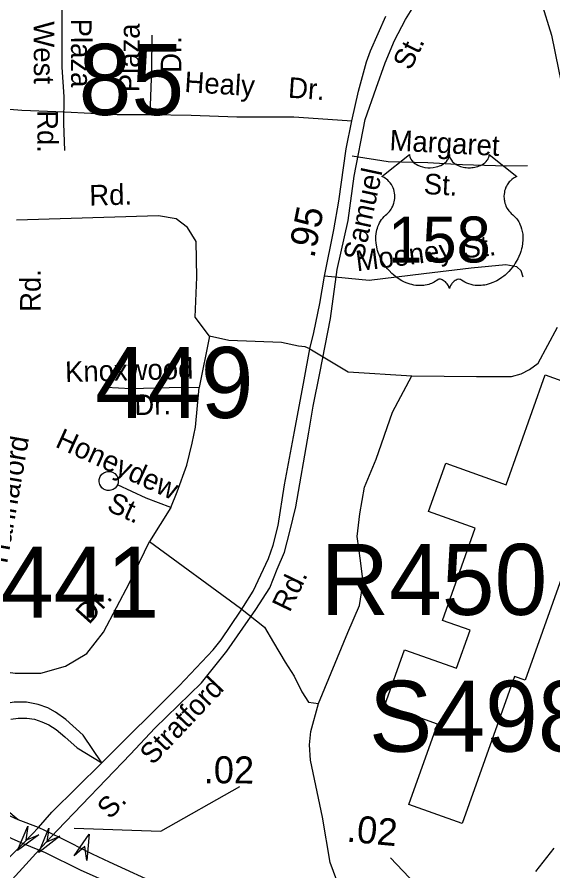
# Model space of a CAD drawing. Extents: x 1547597 to 1699558, y 810033 to 920809.
# Drawn here: x 1613398 to 1615877, y 845422 to 849367 of the extents above; entities that cross this region are included whole.
import ezdxf

# ---------------------------------------------------------------- set-up
doc = ezdxf.new("R2010")
doc.units = 0
for name, color, linetype in [('Exist Cultural Shopping Center Building Footprint', 7, 'Continuous'), ('Exist Railroad Mainline', 7, 'Continuous'), ('Exist Road Non-System Type 51', 7, 'Continuous'), ('Exist Road Non-System Type 51 Label', 7, 'Continuous'), ('Exist Road Primary Interstate Divided Center Attributed', 7, 'Continuous'), ('Exist Road Primary Interstate Mileage Hundredths English Label', 7, 'Continuous'), ('Exist Road Primary Interstate Ramp 1 Lane Attributed', 7, 'Continuous'), ('Exist Road Primary Interstate Structure Cantilever Sign Attributed CELL', 7, 'Continuous'), ('Exist Road Primary Interstate Structure Ovrhead Sign Number Label', 7, 'Continuous'), ('Exist Road Primary NC Divided Attributed', 7, 'Continuous'), ('Exist Road Primary US Attributed', 7, 'Continuous'), ('Exist Road Primary US Label', 7, 'Continuous'), ('Exist Road Primary US Mileage Hundredths English Label', 7, 'Continuous'), ('Exist Road Primary US Shield CELL', 7, 'Continuous'), ('Exist Road Primary US Shield Number Label', 7, 'Continuous'), ('Exist Road Primary US Structure RailRoad Attributed CELL', 7, 'Continuous'), ('Exist Road Primary US Structure RailRoad Number Label', 7, 'Continuous'), ('Exist Road Primary US UnDivided 4 Lane Attributed', 7, 'Continuous'), ('Exist Road Secondary Mileage Hundredths English Label', 7, 'Continuous'), ('Exist Road Secondary Structure Standard Bridge Attributed CELL', 7, 'Continuous'), ('Exist Road Secondary Structure Standard Bridge Number Label', 7, 'Continuous')]:
    doc.layers.add(name, color=color, linetype=linetype)

msp = doc.modelspace()

# ---------------------------------------------------------------- linework, layer by layer
at = {"layer": 'Exist Cultural Shopping Center Building Footprint'}
msp.add_lwpolyline([(1616204.8, 847584.2), (1615748.7, 846303.6), (1615699.3, 846321.2), (1615457.1, 845641.2), (1615210.8, 845728.9), (1615343.2, 846100.6), (1615099.1, 846187.5), (1615190.5, 846444), (1615430.8, 846358.4), (1615493.5, 846534.2), (1615365.7, 846579.7), (1615517.4, 847005.8), (1615301.5, 847082.7), (1615380.9, 847305.6), (1615660.2, 847206.2), (1615841, 847713.8)], close=True, dxfattribs=at)
at = {"layer": 'Exist Railroad Mainline'}
msp.add_lwpolyline([(1613360.2, 845365.3), (1613533.4, 845554.4), (1613585.2, 845610.6), (1613922.9, 845962.4), (1614035.1, 846082.2), (1614250.7, 846291.9), (1614368.2, 846438.1), (1614443, 846543.6), (1614503.4, 846630.1), (1614566.8, 846730.8), (1614601.6, 846817.1), (1614634.9, 846895.7), (1614660.6, 846991), (1614687.8, 847104.5), (1614748.3, 847450.2), (1614768, 847569.7), (1614798.3, 847721.8), (1614848.2, 847974.4), (1614879.2, 848201.6), (1614929.9, 848427.5), (1614957.6, 848631.6), (1615008.8, 848894.5), (1615058.5, 849039.5), (1615100.8, 849156), (1615143.2, 849258.8), (1615194.6, 849356.4), (1615294.5, 849518.3)], dxfattribs=at)
at = {"layer": 'Exist Road Non-System Type 51'}
for p, q in [((1614880.5, 848892.1), (1614946.7, 848888.2)), ((1614010.4, 846944.7), (1614432.5, 846636.2))]:
    msp.add_line(p, q, dxfattribs=at)
for points in [[(1613616.3, 848999.2), (1613606.9, 849135.3), (1613606.3, 849323.2), (1613607.9, 849513.1)], [(1614013.8, 848917.4), (1614022.3, 849125.6), (1614023.1, 849283.7)], [(1613619.7, 848751.2), (1613614, 848875.2), (1613616.3, 848999.2)], [(1613166.5, 848945.6), (1613304.2, 848947.2), (1613420.5, 848937.5), (1613618, 848930.1)], [(1613618, 848930.1), (1613861.5, 848917.6), (1614013.8, 848917.4)], [(1614013.8, 848917.4), (1614203.7, 848913.8), (1614415.1, 848906.5), (1614678.9, 848905.8), (1614880.5, 848892.1)], [(1615759.4, 848680.4), (1615661.3, 848677.8), (1615457.7, 848684.9), (1615298, 848693.3), (1615114.2, 848698.1), (1614947.9, 848725.1)], [(1614288.5, 847892.6), (1614222.7, 847981.4), (1614229.3, 848165.5), (1614226, 848329.9), (1614186.6, 848395.7), (1614134, 848435.1), (1614051.9, 848448.3), (1613396.4, 848428.7)], [(1615739.5, 848164.9), (1615730, 848195.1), (1615710.3, 848213.3), (1615658.5, 848222.2), (1615498.5, 848206.6), (1615280.2, 848181.8), (1615026.1, 848149.8), (1614820.8, 848170.6)], [(1614752.9, 847834.8), (1614929.2, 847728.8), (1615223.4, 847710.4), (1615522.9, 847705.9), (1615684.8, 847707.4), (1615730.2, 847719.5), (1615768, 847739.2), (1615808.9, 847767.9), (1615897.9, 847934.9)], [(1614288.5, 847892.6), (1614240.2, 847656.4)], [(1614752.9, 847834.8), (1614731.3, 847843.2), (1614699.9, 847847.3), (1614621.3, 847864), (1614377.2, 847872.9), (1614288.5, 847892.6)], [(1614876.8, 845377.7), (1614847, 845461.4), (1614811.2, 845670.5), (1614755.1, 845933.5), (1614751.5, 846005.1), (1614757.4, 846067), (1614793.2, 846196.3), (1614928.4, 846524.3), (1614981.3, 846648.4), (1614999.5, 846755.8), (1614985.9, 846857.2), (1614970.7, 846967.6), (1614984.3, 847072.7), (1615005.5, 847195.3), (1615058.5, 847325.4), (1615134.1, 847541.7), (1615223.4, 847710.4)], [(1614240.2, 847656.4), (1614102.3, 847655), (1613924.5, 847650.2), (1613810.6, 847656.3)], [(1614110.1, 847101.1), (1614139.4, 847174.4), (1614183.7, 847297.6), (1614207.6, 847399.1), (1614222.9, 847472.9), (1614240.2, 847656.4)], [(1613862.3, 847205.6), (1613858.7, 847198.9), (1613851.8, 847191.4), (1613842.6, 847184.4), (1613832.4, 847180.8), (1613825.3, 847179.8), (1613814.4, 847180.4), (1613806.4, 847182.3), (1613798.1, 847186.7), (1613791, 847192.3), (1613785.3, 847199.4), (1613780.7, 847207.7), (1613777.9, 847219.7), (1613778.2, 847231.3), (1613782.6, 847244.1), (1613790.4, 847254.7), (1613799.8, 847262.1), (1613809.9, 847266.5), (1613816.7, 847268), (1613828.5, 847267.7), (1613839.7, 847264.7), (1613850.9, 847257.9), (1613859.7, 847248.1), (1613865.3, 847236), (1613866.4, 847221.1), (1613865.5, 847214), (1613862.3, 847205.6)], [(1614110.1, 847101.1), (1613995.1, 847145.1), (1613862.3, 847205.6)], [(1614110.1, 847101.1), (1614010.4, 846944.7)], [(1613174.8, 846365.7), (1613389, 846335.2), (1613509, 846335.2), (1613622.8, 846369), (1613721.2, 846427.5), (1613798.1, 846526), (1613918.1, 846753.8), (1614010.4, 846944.7)], [(1614432.5, 846636.2), (1614542.5, 846548.8), (1614584.3, 846477.1), (1614638, 846387.5), (1614679.8, 846321.7), (1614715.6, 846250), (1614745.5, 846202.2), (1614793.2, 846196.3)], [(1615880, 845527.1), (1615796.4, 845419.6)]]:
    msp.add_lwpolyline(points, dxfattribs=at)
at = {"layer": 'Exist Road Primary Interstate Divided Center Attributed'}
for points in [[(1613403.4, 845659), (1612825.5, 845922.2), (1612226.3, 846209.1), (1612123.7, 846257)], [(1613196.9, 845657.1), (1613373.6, 845571.6), (1613426.3, 845548.4)], [(1613498, 845623.4), (1613403.4, 845659)], [(1613594.6, 845576.1), (1613498, 845623.4)], [(1615674.2, 844941.3), (1615468.8, 844975.5), (1615358.3, 844992.1), (1615266.4, 845007.8), (1615160.1, 845030.3), (1614920.3, 845079.2), (1614730.6, 845127.1), (1614556.5, 845177.9), (1614224, 845294.8), (1614068.6, 845352.5), (1613826, 845463.2), (1613747.9, 845499), (1613594.6, 845576.1)], [(1613426.3, 845548.4), (1613528.9, 845506.6)], [(1613528.9, 845506.6), (1613691, 845427.3), (1613762.7, 845395.6), (1614028.5, 845276.2), (1614184.5, 845209.9), (1614400, 845137.4), (1614536, 845096.8), (1614674.8, 845059.1), (1614750.1, 845035.7), (1614906.7, 844998.1), (1615139.1, 844943.8), (1615227.3, 844930.5), (1615348.5, 844911), (1615487, 844886.8), (1615659.3, 844859.6)]]:
    msp.add_lwpolyline(points, dxfattribs=at)
at = {"layer": 'Exist Road Primary Interstate Mileage Hundredths English Label'}
msp.add_lwpolyline([(1613662.9, 845619.9), (1614062.7, 845606.1), (1614427.9, 845812.9)], dxfattribs=at)
at = {"layer": 'Exist Road Primary Interstate Ramp 1 Lane Attributed'}
for points in [[(1613789.9, 845921.3), (1613703.8, 846049.2), (1613624.6, 846122), (1613575.7, 846156.3), (1613541.5, 846175.8), (1613495.6, 846191.5), (1613441.8, 846202.2), (1613385.1, 846202.2), (1613317.6, 846191.5), (1613223.7, 846165.1), (1613101.5, 846119.6), (1613039.9, 846101), (1612958.7, 846084.4), (1612875.6, 846074.6), (1612786.6, 846070.7), (1612620.4, 846081.5), (1612520.7, 846103.9), (1612123.7, 846257)], [(1613369.5, 846122.7), (1613404, 846128.2), (1613444.2, 846128.2), (1613478.7, 846122.7), (1613513.2, 846111.5), (1613544.8, 846097.6), (1613579.3, 846075.3), (1613619.5, 846041.8), (1613676.9, 845991.6), (1613789.9, 845921.3)], [(1613403.4, 845659), (1613288.4, 845753.1)]]:
    msp.add_lwpolyline(points, dxfattribs=at)
at = {"layer": 'Exist Road Primary Interstate Structure Cantilever Sign Attributed CELL'}
msp.add_lwpolyline([(1613662.2, 845491.5), (1613731.9, 845591.6), (1613721.6, 845470.1), (1613711.2, 845534.3)], close=True, dxfattribs=at)
at = {"layer": 'Exist Road Primary NC Divided Attributed'}
msp.add_lwpolyline([(1615822.5, 849438.3), (1615869.8, 849283.2), (1615902.3, 849125.3), (1615934.8, 848970.2), (1615962, 848833.3), (1615978.3, 848760.9), (1616003.3, 848681.5), (1616041.8, 848575.6), (1616055.5, 848545.3), (1616082.7, 848485.8), (1616121.6, 848408.4), (1616149.3, 848362.6), (1616214.3, 848264.9), (1616247.6, 848221), (1616331.9, 848123.8), (1616409.1, 848047.6), (1616502.1, 847974.4), (1616609.5, 847896.9), (1616716.2, 847833.1), (1616785.4, 847790.8)], dxfattribs=at)
at = {"layer": 'Exist Road Primary US Attributed'}
for points in [[(1613498, 845623.4), (1613560, 845693.8), (1613789.9, 845921.3)], [(1613000.8, 845105.6), (1613259.5, 845381.3), (1613322.1, 845444.2), (1613426.3, 845548.4)]]:
    msp.add_lwpolyline(points, dxfattribs=at)
at = {"layer": 'Exist Road Primary US Shield CELL'}
msp.add_lwpolyline([(1615213.7, 848732.6), (1615214, 848727.2), (1615215.3, 848720.9), (1615216.3, 848717.7), (1615219.3, 848711.4), (1615224.1, 848704.1), (1615230.9, 848696.9), (1615238.6, 848690.5), (1615243.8, 848687.2), (1615252.5, 848682.5), (1615262.5, 848678.3), (1615273.6, 848675.1), (1615284.9, 848672.8), (1615297.3, 848671.5), (1615309.5, 848671.2), (1615322.7, 848672.2), (1615337.3, 848675), (1615344.1, 848676.8), (1615351.6, 848679.4), (1615358.6, 848682.3), (1615366.2, 848686.4), (1615372.4, 848690.3), (1615377.2, 848693.8), (1615384.1, 848700.3), (1615389.5, 848707.1), (1615391.8, 848710.9), (1615393.7, 848714.6), (1615396.4, 848722.3), (1615397.2, 848725.7), (1615397.7, 848732.8), (1615398.2, 848726.9), (1615398.8, 848723.1), (1615399.8, 848719.5), (1615401.3, 848715.6), (1615404, 848710.1), (1615407.1, 848705.6), (1615412.8, 848698.8), (1615416.4, 848695.5), (1615419.6, 848692.8), (1615428.4, 848686.8), (1615438.6, 848681.7), (1615443.6, 848679.4), (1615448.8, 848677.6), (1615455.3, 848675.6), (1615462, 848674.1), (1615468.7, 848672.9), (1615475.6, 848671.9), (1615482.6, 848671.4), (1615488.3, 848671.2), (1615495.2, 848671.3), (1615501.7, 848671.7), (1615508.3, 848672.5), (1615515.6, 848673.7), (1615521.4, 848675), (1615529.2, 848677), (1615536.2, 848679.5), (1615542.3, 848682.2), (1615550.3, 848686.4), (1615556.8, 848690.4), (1615561.5, 848694.2), (1615567.1, 848699.4), (1615572.4, 848705.5), (1615575.5, 848710), (1615577.7, 848714.6), (1615579.8, 848719.5), (1615581, 848724.7), (1615581.6, 848729.1), (1615581.8, 848733), (1615710.3, 848630.5), (1615707.3, 848629.4), (1615700.3, 848626), (1615694.8, 848622.7), (1615685.9, 848616.5), (1615682.1, 848613), (1615678.3, 848609.5), (1615674.9, 848605.7), (1615671.8, 848602.1), (1615668.1, 848596.9), (1615664.7, 848591.8), (1615661.5, 848586.1), (1615659.1, 848581.1), (1615655.1, 848570.8), (1615653.2, 848564.2), (1615652, 848558.7), (1615650.5, 848547.2), (1615650.1, 848541.8), (1615650.1, 848536.4), (1615650.4, 848530.7), (1615650.9, 848525.2), (1615651.9, 848519.5), (1615652.8, 848514.5), (1615654.4, 848508.3), (1615656.7, 848501.2), (1615659.5, 848494.3), (1615665.4, 848483.1), (1615673, 848471.7), (1615678.3, 848465.3), (1615683.7, 848459.8), (1615691.6, 848453.2), (1615695.9, 848449.4), (1615700.8, 848444.4), (1615708.9, 848435.1), (1615712.1, 848430.7), (1615715.4, 848425.7), (1615718.5, 848420.6), (1615721.5, 848415.2), (1615724, 848410.4), (1615728.5, 848399.4), (1615731.8, 848388.6), (1615733.3, 848383), (1615735.7, 848370.4), (1615736.6, 848364.2), (1615737.6, 848351.9), (1615737.6, 848337), (1615736.5, 848322.8), (1615733.8, 848306.4), (1615731.6, 848296.5), (1615728.2, 848285), (1615725, 848275), (1615719.1, 848260.4), (1615713.9, 848249.7), (1615707.1, 848237.3), (1615702.5, 848229.8), (1615697.1, 848221.7), (1615690.3, 848212.4), (1615682.4, 848202.6), (1615673, 848192.1), (1615665.3, 848184.5), (1615655.3, 848175.5), (1615649.2, 848170.5), (1615640.5, 848164), (1615628.7, 848156), (1615617, 848149.3), (1615607, 848144.2), (1615598.2, 848140.4), (1615586.8, 848136.1), (1615567.8, 848130.8), (1615560.9, 848129.4), (1615552.7, 848128.2), (1615545.1, 848127.4), (1615537.6, 848126.9), (1615527.6, 848126.9), (1615517.6, 848127.7), (1615508.2, 848129.1), (1615498.4, 848131.1), (1615488.2, 848134.2), (1615478.9, 848137.8), (1615469.5, 848142.4), (1615453.5, 848152.5), (1615448.9, 848154.9), (1615446.4, 848155.6), (1615440.2, 848155.9), (1615434.4, 848154.7), (1615428.5, 848152.3), (1615425, 848150.4), (1615420.2, 848147.3), (1615416.6, 848144.4), (1615412.2, 848140.2), (1615409.1, 848136.7), (1615406.8, 848134), (1615402.3, 848126.9), (1615400.7, 848123.6), (1615399.1, 848119.3), (1615397.6, 848112.9), (1615395.6, 848120.9), (1615393.2, 848126.3), (1615390.5, 848130.8), (1615387.6, 848134.8), (1615383.1, 848140), (1615379.1, 848143.9), (1615374.3, 848147.8), (1615369.1, 848151), (1615365, 848153.1), (1615361.2, 848154.5), (1615356.5, 848155.7), (1615352.7, 848156), (1615349.6, 848155.9), (1615345.3, 848154.9), (1615339.5, 848150.7), (1615334, 848146.9), (1615328, 848143.2), (1615320.9, 848139.4), (1615315.6, 848137), (1615309.4, 848134.5), (1615302.1, 848132.1), (1615294.2, 848130.1), (1615286.1, 848128.5), (1615278.9, 848127.3), (1615271.3, 848126.6), (1615264.4, 848126.4), (1615257.1, 848126.5), (1615250.4, 848127), (1615242.6, 848127.7), (1615232.8, 848129.1), (1615224.8, 848131), (1615216.3, 848133.3), (1615207.6, 848136), (1615198.2, 848139.6), (1615186.5, 848144.6), (1615178.4, 848148.8), (1615165.6, 848156.2), (1615150.5, 848166.6), (1615139.2, 848175.8), (1615130.8, 848183.3), (1615118.6, 848195.8), (1615111.4, 848203.9), (1615100.2, 848218.5), (1615092.9, 848229.1), (1615088.3, 848236.8), (1615081.4, 848249.3), (1615077.7, 848257.1), (1615072.8, 848268.5), (1615069, 848278.9), (1615065.8, 848288.8), (1615064.1, 848295.1), (1615061.7, 848306.1), (1615060.2, 848313.9), (1615058.7, 848324.7), (1615057.9, 848336), (1615057.8, 848346.4), (1615058.1, 848355.1), (1615059, 848365.2), (1615060.8, 848375.9), (1615062.8, 848385.1), (1615064.7, 848391.7), (1615067.4, 848399.7), (1615071, 848408.6), (1615075.3, 848417.1), (1615079.3, 848424.2), (1615084.4, 848431.8), (1615089.4, 848438.3), (1615096, 848445.4), (1615102.8, 848451.9), (1615109.1, 848457), (1615116.5, 848464.3), (1615120.4, 848468.7), (1615125.1, 848474.9), (1615128.8, 848480.6), (1615131.8, 848485.7), (1615135.7, 848493.2), (1615138, 848498.8), (1615141, 848507.5), (1615142.5, 848513.6), (1615144, 848521.4), (1615145, 848528.8), (1615145.4, 848538), (1615145.1, 848545.6), (1615144.1, 848554.4), (1615142.5, 848563), (1615140.5, 848570.4), (1615137.3, 848578.9), (1615134.3, 848585.1), (1615129.4, 848593.6), (1615123.9, 848601.4), (1615118.3, 848607.8), (1615112.6, 848613.5), (1615107.1, 848617.7), (1615101.9, 848621.5), (1615095.4, 848625.4), (1615089.1, 848628.5), (1615085.1, 848630.1)], close=True, dxfattribs=at)
at = {"layer": 'Exist Road Primary US Structure RailRoad Attributed CELL'}
msp.add_lwpolyline([(1613596.2, 845582.1), (1613499.5, 845507.9), (1613546.1, 845620.5), (1613536.6, 845556.2)], close=True, dxfattribs=at)
at = {"layer": 'Exist Road Primary US UnDivided 4 Lane Attributed'}
for points in [[(1613789.9, 845921.3), (1614147.6, 846276.8), (1614304.6, 846444.2), (1614341.8, 846489.5), (1614431.4, 846621.9), (1614445, 846643.5), (1614489.6, 846715.3), (1614561.5, 846866.2), (1614582.7, 846926.8), (1614605.4, 847018.3), (1614635.3, 847205.9), (1614682.2, 847452.3), (1614725.9, 847690.8), (1614752.9, 847834.8), (1614771.6, 847910.2), (1614798.9, 848044.4), (1614820.8, 848170.6), (1614862.7, 848383.6), (1614886, 848517.3), (1614920.1, 848758.1), (1614946.7, 848888.2), (1614976.8, 849024.5), (1615014.9, 849161.1), (1615033.1, 849211.3), (1615104.2, 849371.2)], [(1613426.3, 845548.4), (1613468.5, 845591.7), (1613498, 845623.4)]]:
    msp.add_lwpolyline(points, dxfattribs=at)
at = {"layer": 'Exist Road Secondary Mileage Hundredths English Label'}
msp.add_line((1615615, 844972.1), (1615125.7, 845482.1), dxfattribs=at)
at = {"layer": 'Exist Road Secondary Structure Standard Bridge Attributed CELL'}
msp.add_lwpolyline([(1613498.4, 845589.4), (1613400.5, 845516.8), (1613449, 845628.7), (1613438.4, 845564.5)], close=True, dxfattribs=at)

# ---------------------------------------------------------------- texts
at = {"layer": 'Exist Road Non-System Type 51 Label'}
for s, rotation, p in [('West', 270.1801, (1613475.3, 849347.5)), ('Plaza', 270.1801, (1613647.7, 849360.1)), ('Plaza', 89.7087, (1613963.9, 849019.7)), ('Dr.', 89.7087, (1614157.6, 849109.6)), ('St.', 63.8001, (1615217.3, 849116.9)), ('Healy', 356.464, (1614170.7, 849021.6)), ('Dr.', 356.1137, (1614649.7, 848995.3)), ('Rd.', 270.1801, (1613492.3, 848937.3)), ('Margaret', 356.9745, (1615119.4, 848752.1)), ('Samuel', 77.9285, (1614999, 848236.2)), ('St.', 356.9745, (1615277.5, 848550)), ('Rd.', 1.4356, (1613733.8, 848496.3)), ('St.', 5.556, (1615462.2, 848252.5)), ('Mooney', 7.1895, (1614970.4, 848192.3)), ('Rd.', 89.9239, (1613507.6, 848005.3)), ('Knoxwood', 1.5454, (1613621.7, 847680.6)), ('Dr.', 1.5454, (1613942.1, 847527.8)), ('Hannaford', 80.0971, (1613352.2, 846839.3)), ('Honeydew', 335.5045, (1613570.4, 847383.8)), ('St.', 335.5045, (1613808.6, 847089.6)), ('Dr.', 47.9774, (1613730.9, 846557.1))]:
    msp.add_text(s, height=95, rotation=rotation, dxfattribs=at).set_placement(p)
at = {"layer": 'Exist Road Primary Interstate Mileage Hundredths English Label'}
msp.add_text('.02', height=125, rotation=359.609, dxfattribs=at).set_placement((1614261.7, 845827.5))
at = {"layer": 'Exist Road Primary Interstate Structure Ovrhead Sign Number Label'}
msp.add_text('S498', height=328.08, dxfattribs=at).set_placement((1615026, 845973))
at = {"layer": 'Exist Road Primary US Label'}
for s, rotation, p in [('Rd.', 64.3092, (1614659, 846613.2)), ('Stratford', 46.5894, (1614025.8, 845907.7)), ('S.', 46.9903, (1613829, 845656.9))]:
    msp.add_text(s, height=95, rotation=rotation, dxfattribs=at).set_placement(p)
at = {"layer": 'Exist Road Primary US Mileage Hundredths English Label'}
msp.add_text('.95', height=125, rotation=78.8783, dxfattribs=at).set_placement((1614772.7, 848250.1))
at = {"layer": 'Exist Road Primary US Shield Number Label'}
msp.add_text('158', height=212.5, dxfattribs=at).set_placement((1615114.9, 848233.3))
at = {"layer": 'Exist Road Primary US Structure RailRoad Number Label'}
msp.add_text('R450', height=328.08, dxfattribs=at).set_placement((1614801.7, 846605.1))
at = {"layer": 'Exist Road Secondary Mileage Hundredths English Label'}
msp.add_text('.02', height=125, rotation=354.6678, dxfattribs=at).set_placement((1614919.7, 845557.9))
at = {"layer": 'Exist Road Secondary Structure Standard Bridge Number Label'}
for s, p in [('85', (1613683.2, 848915.1)), ('449', (1613759.7, 847515)), ('441', (1613323.5, 846591.7))]:
    msp.add_text(s, height=328.08, dxfattribs=at).set_placement(p)

doc.saveas('drawing.dxf')
